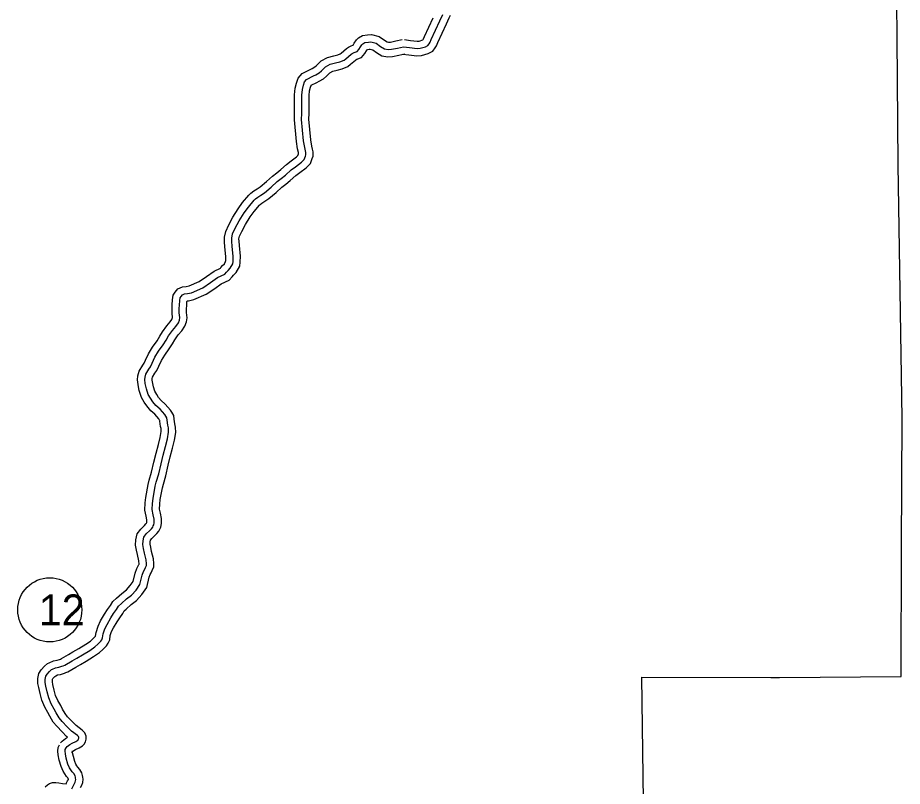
# Model space of a CAD drawing. Extents: x -83719 to 153526, y -11835 to 11446.
# Drawn here: x -1011 to -404, y 2786 to 3314 of the extents above; entities that cross this region are included whole.
import ezdxf

# ---------------------------------------------------------------- set-up
doc = ezdxf.new("R2010")
doc.units = 0
for name, color, linetype in [('Level 11', 7, 'Continuous'), ('Level 2', 7, 'Continuous'), ('Level 27', 7, 'Continuous'), ('Level 59', 7, 'Continuous')]:
    doc.layers.add(name, color=color, linetype=linetype)

msp = doc.modelspace()

# ---------------------------------------------------------------- linework, layer by layer
at = {"layer": 'Level 11'}
for points in [[(-717.2, 3309.69), (-715.22, 3313.83), (-714.31, 3315.58)], [(-747.29, 3289.01), (-742.99, 3288.46), (-737.4, 3287.85), (-734.31, 3288.01), (-729.74, 3289.32), (-726.58, 3290.95), (-724.99, 3293.23), (-724.03, 3294.63), (-723, 3297.02), (-717.16, 3309.76)], [(-746.01, 3298.92), (-741.82, 3298.39), (-737.13, 3297.88), (-735.96, 3297.94), (-733.44, 3298.66), (-733.37, 3298.7), (-733.21, 3298.93), (-732.82, 3299.5), (-732.14, 3301.08), (-726.25, 3313.92)], [(-928.76, 3062.22), (-929.19, 3065.35), (-928.93, 3068.16), (-928.06, 3071.22), (-925.52, 3075.37), (-924.53, 3076.75), (-923.57, 3078.88), (-921.64, 3083.21), (-918.82, 3087.66), (-915.76, 3092.13), (-913.74, 3095.23), (-912.05, 3098.16), (-909.08, 3102.31), (-906.75, 3105.09), (-905.61, 3106.71), (-905.31, 3107.53), (-905.21, 3108.18), (-905.48, 3111.04), (-905.48, 3114.38), (-905.36, 3116.78), (-905.21, 3120.32), (-904.65, 3123.36), (-903.37, 3125.45), (-901.51, 3127.82), (-898.29, 3129.24), (-895.68, 3129.5), (-893.63, 3129.94), (-886.85, 3132.82), (-881.86, 3136.3), (-876.66, 3140.03), (-872.2, 3141.96), (-871.87, 3142.33), (-870.84, 3143.73), (-869.57, 3145.03), (-868.68, 3146.57), (-868.6, 3147.14), (-868.44, 3149.92), (-869.19, 3156.66), (-869.47, 3159.95), (-869.54, 3163.19), (-868.65, 3167.11), (-866.54, 3171.78), (-863.66, 3176.92), (-860.1, 3182.75), (-857.03, 3186.98), (-852.84, 3192.18), (-851.36, 3193.52), (-849.33, 3194.99), (-847.15, 3196.35), (-845.01, 3197.77), (-840.64, 3201.45), (-836.59, 3205.24), (-833.64, 3207.47), (-830.83, 3209.76), (-826.81, 3213.27), (-823.79, 3215.57), (-819.94, 3218.52), (-819.08, 3219.35), (-818.66, 3220.58), (-818.62, 3220.69), (-818.61, 3220.82), (-818.77, 3221.48), (-819.32, 3223.9), (-820.14, 3228.85), (-821.53, 3243.91), (-821.44, 3248.25), (-821.39, 3252.11), (-821.4, 3255.33), (-821.44, 3260.9), (-820.96, 3265.49), (-820.02, 3269.02), (-818.92, 3272.36), (-816.26, 3275.54), (-810.73, 3278.4), (-809.28, 3279.15), (-807.4, 3280.24), (-806.31, 3281.19), (-803.18, 3284.27), (-798.84, 3286.66), (-794.5, 3287.72), (-791.74, 3288.42), (-790.06, 3289.06), (-789.46, 3289.58), (-785.68, 3292.78), (-784.39, 3293.68), (-782.44, 3294.64), (-781.32, 3295.04), (-781.25, 3295.12), (-780.43, 3296.53), (-778.93, 3298.73), (-777.46, 3300.06), (-774.8, 3301.76), (-771.25, 3302.19), (-768.56, 3302.46), (-763.27, 3301.03), (-759.55, 3298.41), (-757.9, 3297.34), (-756.82, 3297.16), (-755.51, 3297.22), (-751.82, 3298.03), (-747.62, 3298.87)], [(-918.85, 3063.59), (-919.13, 3065.58), (-919.06, 3066.32), (-918.82, 3067.16), (-917.17, 3069.85), (-915.83, 3071.73), (-914.44, 3074.79), (-912.8, 3078.48), (-910.47, 3082.16), (-907.45, 3086.57), (-905.22, 3089.99), (-903.63, 3092.74), (-901.17, 3096.18), (-898.82, 3098.99), (-896.66, 3102.05), (-895.57, 3105.06), (-895.14, 3107.9), (-895.48, 3111.5), (-895.48, 3114.12), (-895.37, 3116.32), (-895.25, 3119.2), (-895.19, 3119.5), (-894.12, 3119.61), (-890.6, 3120.36), (-881.99, 3124.02), (-876.08, 3128.13), (-871.7, 3131.28), (-866.25, 3133.64), (-864.11, 3136), (-863.2, 3137.24), (-861.54, 3138.94), (-859.02, 3143.29), (-858.64, 3146.2), (-858.41, 3150.18), (-859.23, 3157.64), (-859.48, 3160.49), (-859.52, 3162.18), (-859.12, 3163.91), (-857.61, 3167.27), (-855.03, 3171.86), (-851.77, 3177.2), (-849.08, 3180.91), (-845.54, 3185.3), (-845.06, 3185.74), (-843.75, 3186.68), (-841.72, 3187.95), (-838.99, 3189.77), (-834, 3193.97), (-830.15, 3197.57), (-827.46, 3199.6), (-824.38, 3202.12), (-820.48, 3205.52), (-817.73, 3207.62), (-813.39, 3210.94), (-810.39, 3213.86), (-809.24, 3217.21), (-808.65, 3218.78), (-808.59, 3221.86), (-809.02, 3223.72), (-809.5, 3225.83), (-810.21, 3230.13), (-811.52, 3244.27), (-811.44, 3248.09), (-811.39, 3252.05), (-811.4, 3255.38), (-811.44, 3260.42), (-811.09, 3263.67), (-810.43, 3266.18), (-810.02, 3267.42), (-809.89, 3267.58), (-806.13, 3269.52), (-804.48, 3270.38), (-801.56, 3272.06), (-799.51, 3273.85), (-797.15, 3276.17), (-795.17, 3277.26), (-792.08, 3278.02), (-788.74, 3278.86), (-784.81, 3280.35), (-782.92, 3282.01), (-779.57, 3284.85), (-779.29, 3285.05), (-778.53, 3285.42), (-775.48, 3286.51), (-773.08, 3289.29), (-771.97, 3291.19), (-771.35, 3292.1), (-771.33, 3292.11), (-770.16, 3292.25), (-769.4, 3292.33), (-767.59, 3291.84), (-765.15, 3290.12), (-761.59, 3287.82), (-757.4, 3287.11), (-754.17, 3287.28), (-749.77, 3288.25), (-745.68, 3289.06)], [(-981.92, 2816.11), (-980.89, 2817.24), (-978.55, 2819.06), (-977.14, 2819.91), (-977.85, 2820.43), (-980.98, 2823.65), (-984.61, 2827.44), (-986.98, 2830.37), (-989.44, 2834.31), (-990.7, 2836.96), (-992.85, 2840.66), (-994.89, 2845.4), (-995.98, 2849.93), (-997, 2854.05), (-997.5, 2856.89), (-997.62, 2860.18), (-996.78, 2863.77), (-995.23, 2866.15), (-993.05, 2868.74), (-990.9, 2870.52), (-989.81, 2871.1), (-986.83, 2872.48), (-984.24, 2872.84), (-982.65, 2873.38), (-981.99, 2873.62), (-981.28, 2873.91), (-976.51, 2876.65), (-973.48, 2878.52), (-969.48, 2880.82), (-964.66, 2883.75), (-961.54, 2885.83), (-960.02, 2887.33), (-958.55, 2888.8), (-958.06, 2889.23), (-957.99, 2889.4), (-957.64, 2891.96), (-956.27, 2896.24), (-954.48, 2899.83), (-951.71, 2904.45), (-949.7, 2907.59), (-947.66, 2910.47), (-946.07, 2913.08), (-943.6, 2915.36), (-939.9, 2918.7), (-936.64, 2921.18), (-934.1, 2924.04), (-932.14, 2926.84), (-930.78, 2932.69), (-929.6, 2935.71), (-928.65, 2937.52), (-928.15, 2938.5), (-928.05, 2938.75), (-928.21, 2940.94), (-929.23, 2945.31), (-929.91, 2948.44), (-930.57, 2951.91), (-930.36, 2955.49), (-929.42, 2959.52), (-926.94, 2962.9), (-924.35, 2965.39), (-923.42, 2966.39), (-922.98, 2966.92), (-922.78, 2967.34), (-922.77, 2967.36), (-922.76, 2967.44), (-922.75, 2969.16), (-923.27, 2971.61), (-924.19, 2975.83), (-923.89, 2980.76), (-923.47, 2984.61), (-921.85, 2993.38), (-921.08, 2996.38), (-919.45, 3001.93), (-917.87, 3008.87), (-916.46, 3014.93), (-914.72, 3020.9), (-913.55, 3025.73), (-912.97, 3029.77), (-912.99, 3031.81), (-913.29, 3033.39), (-913.83, 3036.94), (-913.89, 3037.49), (-914, 3037.66), (-914.52, 3038.44), (-917.19, 3041.65), (-920.09, 3044.1), (-922.79, 3047.37), (-924.5, 3050.05), (-926.47, 3053.29), (-927.95, 3058.02), (-928.71, 3061.95)], [(-974.55, 2809.36), (-974.09, 2809.87), (-972.89, 2810.79), (-971.75, 2811.47), (-969.21, 2812.57), (-966.85, 2814.13), (-965.86, 2815.28), (-964.96, 2816.7), (-964.43, 2818.56), (-964.48, 2820.67), (-965.24, 2823.07), (-967.04, 2824.89), (-971.25, 2827.99), (-973.78, 2830.59), (-977.1, 2834.06), (-978.83, 2836.19), (-980.65, 2839.11), (-981.84, 2841.62), (-983.9, 2845.17), (-985.37, 2848.57), (-986.26, 2852.29), (-987.21, 2856.14), (-987.53, 2857.96), (-987.58, 2859.2), (-987.44, 2859.78), (-987.18, 2860.18), (-985.98, 2861.61), (-985.33, 2862.15), (-983.98, 2862.78), (-981.92, 2863.06), (-979.34, 2863.94), (-978.41, 2864.28), (-976.88, 2864.9), (-971.39, 2868.06), (-968.36, 2869.93), (-964.39, 2872.21), (-959.28, 2875.31), (-955.18, 2878.05), (-952.97, 2880.24), (-951.7, 2881.51), (-950.49, 2882.58), (-949.2, 2884.48), (-948.25, 2886.8), (-947.85, 2889.74), (-946.98, 2892.46), (-945.7, 2895.02), (-943.2, 2899.19), (-941.4, 2902.01), (-939.3, 2904.97), (-938.26, 2906.68), (-936.86, 2907.97), (-933.51, 2910.99), (-929.81, 2913.81), (-926.24, 2917.83), (-922.83, 2922.69), (-921.2, 2929.73), (-920.49, 2931.56), (-919.77, 2932.92), (-918.99, 2934.44), (-918.01, 2937.02), (-918.06, 2939.18), (-918.29, 2942.44), (-919.47, 2947.51), (-920.11, 2950.44), (-920.51, 2952.56), (-920.43, 2954.06), (-920.15, 2955.26), (-919.39, 2956.29), (-917.21, 2958.38), (-915.92, 2959.77), (-914.49, 2961.48), (-913.86, 2962.82), (-913.1, 2964.22), (-912.76, 2966.76), (-912.75, 2970.18), (-913.49, 2973.71), (-914.12, 2976.61), (-913.93, 2979.91), (-913.57, 2983.15), (-912.08, 2991.22), (-911.44, 2993.73), (-909.77, 2999.41), (-908.12, 3006.63), (-906.79, 3012.39), (-905.05, 3018.32), (-903.71, 3023.83), (-902.96, 3029.11), (-903, 3032.82), (-903.44, 3035.09), (-903.91, 3038.2), (-904.19, 3040.92), (-905.66, 3043.18), (-906.51, 3044.45), (-910.07, 3048.72), (-912.94, 3051.15), (-914.69, 3053.27), (-916.01, 3055.34), (-917.29, 3057.44), (-918.24, 3060.47), (-918.9, 3063.86)], [(-992.6, 2785.84), (-990.89, 2787.36), (-989.57, 2788.1), (-987.49, 2788.93), (-985.2, 2788.85), (-983.07, 2788.69), (-980.66, 2788.21), (-978.23, 2787.89), (-977.79, 2788.67), (-977.11, 2790.04), (-976.59, 2790.99), (-976.62, 2791.18), (-976.65, 2791.44), (-976.71, 2791.63), (-976.91, 2792.02), (-977.79, 2792.94), (-979.08, 2794.77), (-980.3, 2796.72), (-981.63, 2799.89), (-982.88, 2804.31), (-983.59, 2807.77), (-983.88, 2810.32), (-983.65, 2812.92), (-982.78, 2814.82)], [(-968.24, 2785.43), (-967.3, 2787.13), (-966.74, 2788.97), (-966.5, 2791.08), (-966.7, 2792.49), (-966.83, 2793.56), (-967.42, 2795.43), (-968.68, 2797.88), (-970.04, 2799.31), (-970.75, 2800.31), (-971.39, 2801.34), (-972.17, 2803.19), (-973.16, 2806.68), (-973.7, 2809.34), (-973.82, 2810.37), (-973.69, 2810.66)]]:
    msp.add_lwpolyline(points, dxfattribs=at)
at = {"layer": 'Level 2'}
msp.add_lwpolyline([(-579.95, 2561.89), (-580.29, 2599.37), (-580.38, 2601.54), (-580.99, 2687.4), (-580.88, 2688.9), (-581.86, 2775.46), (-581.8, 2776.3), (-583, 2861.21), (-494.55, 2860.95), (-488.48, 2860.87), (-405.09, 2861.71), (-404.79, 2950.09), (-404.27, 3038.9), (-405.8, 3126.32), (-407.12, 3213.01), (-407.74, 3300.1), (-408.01, 3324.75)], dxfattribs=at)
at = {"layer": 'Level 27'}
msp.add_circle((-989.4, 2907.4), 22, dxfattribs=at)
at = {"layer": 'Level 59'}
for points in [[(-721.71, 3311.84), (-719.7, 3316.06)], [(-746.65, 3293.96), (-742.41, 3293.42), (-737.26, 3292.86), (-735.13, 3292.98), (-731.59, 3293.99), (-729.98, 3294.82), (-729.1, 3296.08), (-728.42, 3297.06), (-727.57, 3299.05), (-721.71, 3311.84)], [(-923.8, 3062.9), (-924.16, 3065.47), (-924, 3067.24), (-923.44, 3069.19), (-921.35, 3072.61), (-920.18, 3074.24), (-919, 3076.84), (-917.22, 3080.85), (-914.65, 3084.91), (-911.61, 3089.35), (-909.48, 3092.61), (-907.84, 3095.45), (-905.12, 3099.25), (-902.78, 3102.04), (-901.13, 3104.38), (-900.44, 3106.3), (-900.18, 3108.04), (-900.48, 3111.27), (-900.48, 3114.25), (-900.36, 3116.55), (-900.23, 3119.76), (-899.9, 3121.54), (-899.26, 3122.59), (-898.35, 3123.74), (-896.99, 3124.34), (-894.9, 3124.55), (-892.11, 3125.15), (-884.42, 3128.42), (-878.97, 3132.21), (-874.18, 3135.66), (-869.23, 3137.8), (-867.99, 3139.16), (-867.02, 3140.49), (-865.55, 3141.99), (-863.85, 3144.93), (-863.62, 3146.67), (-863.43, 3150.05), (-864.21, 3157.15), (-864.48, 3160.22), (-864.53, 3162.69), (-863.89, 3165.51), (-862.08, 3169.52), (-859.35, 3174.39), (-855.93, 3179.98), (-853.05, 3183.95), (-849.19, 3188.74), (-848.21, 3189.63), (-846.54, 3190.83), (-844.43, 3192.15), (-842, 3193.77), (-837.32, 3197.71), (-833.37, 3201.41), (-830.55, 3203.54), (-827.6, 3205.94), (-823.64, 3209.4), (-820.76, 3211.6), (-816.66, 3214.73), (-814.73, 3216.6), (-813.95, 3218.89), (-813.64, 3219.74), (-813.6, 3221.34), (-813.9, 3222.6), (-814.41, 3224.86), (-815.18, 3229.49), (-816.52, 3244.09), (-816.44, 3248.17), (-816.39, 3252.08), (-816.4, 3255.35), (-816.44, 3260.66), (-816.03, 3264.58), (-815.22, 3267.6), (-814.47, 3269.89), (-813.08, 3271.56), (-808.43, 3273.96), (-806.88, 3274.76), (-804.48, 3276.15), (-802.91, 3277.52), (-800.17, 3280.22), (-797.01, 3281.96), (-793.29, 3282.87), (-790.24, 3283.64), (-787.43, 3284.7), (-786.19, 3285.8), (-782.62, 3288.81), (-781.84, 3289.37), (-780.48, 3290.03), (-778.4, 3290.78), (-777.17, 3292.21), (-776.2, 3293.86), (-775.14, 3295.42), (-774.42, 3296.07), (-773.07, 3296.94), (-770.71, 3297.22), (-768.98, 3297.39), (-765.43, 3296.43), (-762.35, 3294.26), (-759.75, 3292.58), (-757.11, 3292.14), (-754.84, 3292.25), (-750.8, 3293.14), (-746.65, 3293.96)], [(-978.24, 2812.74), (-977.49, 2813.55), (-975.72, 2814.93), (-974.04, 2815.93), (-971.6, 2816.99), (-970.18, 2817.92), (-969.89, 2818.26), (-969.57, 2818.77), (-969.45, 2819.21), (-969.46, 2819.84), (-969.64, 2820.4), (-970.32, 2821.09), (-974.55, 2824.21), (-977.38, 2827.12), (-980.85, 2830.75), (-982.91, 2833.28), (-985.05, 2836.71), (-986.27, 2839.29), (-988.38, 2842.92), (-990.13, 2846.99), (-991.12, 2851.11), (-992.1, 2855.1), (-992.52, 2857.42), (-992.6, 2859.69), (-992.11, 2861.78), (-991.21, 2863.16), (-989.52, 2865.17), (-988.11, 2866.34), (-987.58, 2866.62), (-985.41, 2867.63), (-983.08, 2867.95), (-981, 2868.66), (-980.2, 2868.95), (-979.08, 2869.41), (-973.95, 2872.36), (-970.92, 2874.22), (-966.94, 2876.51), (-961.97, 2879.53), (-958.36, 2881.94), (-956.5, 2883.79), (-955.13, 2885.15), (-954.28, 2885.91), (-953.63, 2886.86), (-953.12, 2888.1), (-952.75, 2890.85), (-951.62, 2894.35), (-950.09, 2897.42), (-947.45, 2901.82), (-945.55, 2904.8), (-943.48, 2907.72), (-942.16, 2909.88), (-940.23, 2911.66), (-936.7, 2914.85), (-933.23, 2917.49), (-930.17, 2920.93), (-927.49, 2924.76), (-925.99, 2931.21), (-925.04, 2933.64), (-924.21, 2935.22), (-923.57, 2936.47), (-923.03, 2937.89), (-923.06, 2938.96), (-923.25, 2941.69), (-924.35, 2946.41), (-925.01, 2949.44), (-925.54, 2952.23), (-925.39, 2954.77), (-924.78, 2957.39), (-923.16, 2959.6), (-920.78, 2961.89), (-919.67, 2963.08), (-918.73, 2964.2), (-918.32, 2965.08), (-917.93, 2965.79), (-917.76, 2967.1), (-917.75, 2969.67), (-918.38, 2972.66), (-919.15, 2976.22), (-918.91, 2980.33), (-918.52, 2983.88), (-916.97, 2992.3), (-916.26, 2995.05), (-914.61, 3000.67), (-913, 3007.75), (-911.62, 3013.66), (-909.89, 3019.61), (-908.63, 3024.78), (-907.96, 3029.44), (-907.99, 3032.31), (-908.37, 3034.24), (-908.87, 3037.57), (-909.04, 3039.2), (-909.83, 3040.42), (-910.52, 3041.44), (-913.63, 3045.18), (-916.51, 3047.63), (-918.74, 3050.32), (-920.25, 3052.69), (-921.88, 3055.36), (-923.09, 3059.24), (-923.8, 3062.9)], [(-974.34, 2784.63), (-973.37, 2786.32), (-972.67, 2787.74), (-971.93, 2789.09), (-971.65, 2790), (-971.54, 2791), (-971.66, 2791.83), (-971.74, 2792.5), (-972.06, 2793.53), (-972.79, 2794.95), (-973.92, 2796.13), (-974.91, 2797.54), (-975.84, 2799.03), (-976.9, 2801.54), (-978.02, 2805.49), (-978.65, 2808.55), (-978.85, 2810.39), (-978.75, 2811.62), (-978.24, 2812.74)]]:
    msp.add_lwpolyline(points, dxfattribs=at)

# ---------------------------------------------------------------- texts
at = {"layer": 'Level 27'}
msp.add_text('12', height=21.12, dxfattribs=at).set_placement((-996.88, 2896.84))

doc.saveas('drawing.dxf')
